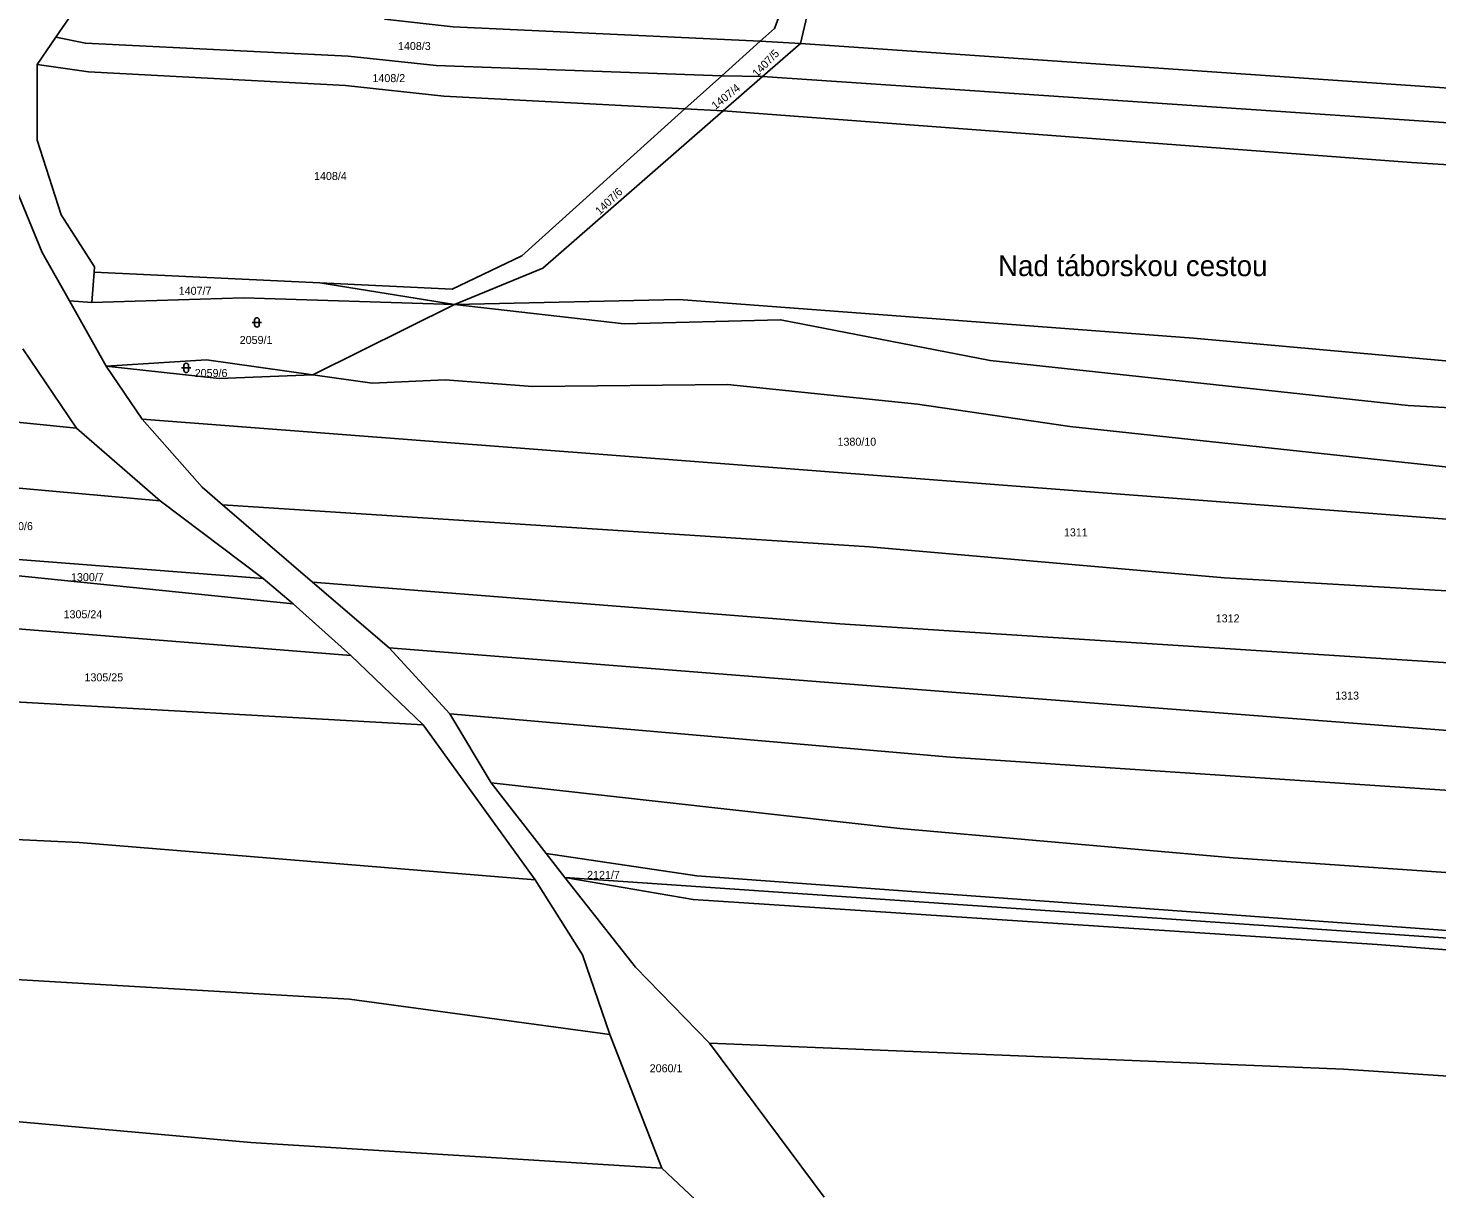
# Model space of a CAD drawing. Extents: x -755528 to -748832, y -1118122 to -1111095.
# Drawn here: x -750359.5 to -750060.3, y -1114035.1 to -1113788.5 of the extents above; entities that cross this region are included whole.
import ezdxf

# ---------------------------------------------------------------- set-up
doc = ezdxf.new("R2010")
doc.units = 0
for name, color, linetype in [('DZ_DO_PUPFL', 7, 'Continuous'), ('DZ_NAD_ZPF', 7, 'Continuous'), ('legenda barvy', 7, 'Continuous'), ('TZ_UMVŽST', 7, 'Continuous')]:
    doc.layers.add(name, color=color, linetype=linetype)

msp = doc.modelspace()

# ---------------------------------------------------------------- linework, layer by layer
at = {"layer": 'DZ_NAD_ZPF'}
for p, q in [((-750188.66, -1113763.12), (-750195.48, -1113791.7)), ((-750353.67, -1113790.38), (-750348.13, -1113782.32)), ((-750357.63, -1113796.15), (-750353.67, -1113790.38)), ((-750204.01, -1113791.2), (-750212.21, -1113798.59)), ((-750204.01, -1113791.2), (-750195.48, -1113791.7)), ((-750195.48, -1113791.7), (-750203.55, -1113798.74)), ((-750195.48, -1113791.7), (-749978.87, -1113806.65)), ((-750212.21, -1113798.59), (-750220.02, -1113805.63)), ((-750203.55, -1113798.74), (-750212.21, -1113798.59)), ((-750203.55, -1113798.74), (-750211.91, -1113806.03)), ((-750220.02, -1113805.63), (-750211.91, -1113806.03)), ((-750346, -1113846.78), (-750345.53, -1113840.34)), ((-750297.58, -1113842.6), (-750345.53, -1113840.34)), ((-750297.58, -1113842.6), (-750268.97, -1113847.15)), ((-750350.79, -1113846.38), (-750346, -1113846.78)), ((-750350.79, -1113846.38), (-750342.97, -1113860.28)), ((-750299.06, -1113862.12), (-750268.97, -1113847.15)), ((-750360.65, -1113856.6), (-750349.25, -1113873.44)), ((-750335.35, -1113871.57), (-750342.97, -1113860.28)), ((-749968.97, -1113899.62), (-750335.35, -1113871.57)), ((-750349.25, -1113873.44), (-750331.5, -1113888.93)), ((-750394.27, -1113883.24), (-750331.5, -1113888.93)), ((-750331.5, -1113888.93), (-750309.59, -1113905.41)), ((-750299.13, -1113906.19), (-750318.24, -1113889.76)), ((-750386.99, -1113899.39), (-750309.59, -1113905.41)), ((-750309.59, -1113905.41), (-750303.26, -1113910.79)), ((-750282.86, -1113920.17), (-750299.13, -1113906.19)), ((-750399.57, -1113913.11), (-750290.98, -1113921.75)), ((-750303.26, -1113910.79), (-750290.98, -1113921.75)), ((-750290.98, -1113921.75), (-750275.6, -1113936.54)), ((-750269.98, -1113934.18), (-750282.86, -1113920.17)), ((-750413.63, -1113928.68), (-750275.6, -1113936.54)), ((-750261.21, -1113948.83), (-750269.98, -1113934.18)), ((-750275.6, -1113936.54), (-750251.84, -1113969.47)), ((-750249.5, -1113963.87), (-750261.21, -1113948.83)), ((-750245.52, -1113968.92), (-750249.5, -1113963.87)), ((-750235.94, -1114002.32), (-750224.9, -1114030.76)), ((-750190.44, -1114036.88), (-750214.77, -1114004.16)), ((-750224.9, -1114030.76), (-750195.87, -1114058.02))]:
    msp.add_line(p, q, dxfattribs=at)
for points in [[(-750394.18, -1113687.07), (-750374.25, -1113712.84), (-750364.39, -1113734.2), (-750362.92, -1113755.97), (-750369.18, -1113776.02), (-750371.71, -1113792.51), (-750367.7, -1113809.24), (-750356.56, -1113836.11), (-750350.79, -1113846.38)], [(-750204.01, -1113791.2), (-750201.01, -1113788.5), (-750194.85, -1113772.26), (-750193.16, -1113762.73)], [(-750283.82, -1113786.52), (-750269.28, -1113788.16), (-750204.01, -1113791.2)], [(-750212.21, -1113798.59), (-750272.87, -1113796.42), (-750291.58, -1113794.37), (-750347.39, -1113791.64), (-750353.67, -1113790.38)], [(-750345.53, -1113840.34), (-750345.42, -1113839.14), (-750352.55, -1113828.09), (-750357.63, -1113812.27), (-750357.63, -1113796.15)], [(-750357.63, -1113796.15), (-750346.7, -1113797.74), (-750292.16, -1113800.62), (-750271.21, -1113802.92), (-750220.02, -1113805.63)], [(-749279.44, -1113867.03), (-749317.69, -1113860.67), (-749348.8, -1113859.59), (-749621.65, -1113838.06), (-750203.55, -1113798.74)], [(-750220.02, -1113805.63), (-750254.67, -1113836.87), (-750269.46, -1113843.92), (-750297.58, -1113842.6)], [(-750211.91, -1113806.03), (-750250.24, -1113839.45), (-750268.97, -1113847.15)], [(-750211.91, -1113806.03), (-750065.65, -1113817), (-749890.26, -1113827.96), (-749775.31, -1113834.29), (-749644.7, -1113843.57), (-749553.48, -1113852.08), (-749320.2, -1113868.64), (-749283.2, -1113873.98)], [(-750268.97, -1113847.15), (-750313.77, -1113845.79), (-750346, -1113846.78)], [(-750268.97, -1113847.15), (-750221.3, -1113846.1), (-750111.97, -1113854.3), (-749958.49, -1113868.15), (-749827, -1113875.2), (-749391.02, -1113905.91), (-749330.99, -1113912.64), (-749298.35, -1113917.84)], [(-750003.16, -1113879.78), (-750038.06, -1113870.22), (-750066.37, -1113868.66), (-750155.2, -1113859.1), (-750199.72, -1113850.41), (-750232.91, -1113851.29), (-750268.97, -1113847.15)], [(-750342.97, -1113860.28), (-750321.66, -1113858.91), (-750299.06, -1113862.12)], [(-750299.06, -1113862.12), (-750318.98, -1113862.89), (-750342.97, -1113860.28)], [(-750299.06, -1113862.12), (-750286.48, -1113863.89), (-750270.96, -1113863.21), (-750252.43, -1113864.61), (-750210.96, -1113864.17), (-750170.62, -1113868.36), (-750138.23, -1113873.14), (-750038.07, -1113883.87), (-749968.97, -1113899.62)], [(-750391.84, -1113869.57), (-750380.96, -1113870.27), (-750349.25, -1113873.44)], [(-750318.24, -1113889.76), (-750322.61, -1113885.99), (-750335.35, -1113871.57)], [(-750318.24, -1113889.76), (-750180.82, -1113898.7), (-750105.43, -1113905.24), (-750014.61, -1113910.61), (-749954.02, -1113915.99), (-749886.91, -1113919.81)], [(-750386.99, -1113899.39), (-750387.26, -1113902.24), (-750303.26, -1113910.79)], [(-750299.13, -1113906.19), (-750187.1, -1113915.02), (-750044.49, -1113924.18), (-749969.7, -1113929.94), (-749932.26, -1113930.52), (-749852.43, -1113936.67)], [(-750282.86, -1113920.17), (-750170.61, -1113928.99), (-750046.09, -1113938.63), (-749826.88, -1113951.64)], [(-750269.98, -1113934.18), (-750163.63, -1113943.36), (-749933.46, -1113958.75), (-749797.91, -1113967.83)], [(-750261.21, -1113948.83), (-750174.38, -1113958.52), (-750103.53, -1113964.75), (-749907.45, -1113978.3), (-749763.69, -1113985.76)], [(-750516.14, -1113952.73), (-750476.6, -1113954.73), (-750420.88, -1113958.1), (-750348.73, -1113961.53), (-750251.84, -1113969.47)], [(-750249.5, -1113963.87), (-750217.52, -1113968.63), (-749836.52, -1113996.38)], [(-750251.84, -1113969.47), (-750241.81, -1113985.39), (-750235.94, -1114002.32)], [(-750214.77, -1114004.16), (-750230.49, -1113987.98), (-750245.52, -1113968.92)], [(-750245.52, -1113968.92), (-749915.61, -1113991.63), (-749836.52, -1113996.38)], [(-749716.19, -1114009.08), (-749824.6, -1114002.25), (-750073, -1113983.21), (-750218.28, -1113973.62), (-750245.52, -1113968.92)], [(-750575.88, -1113977.58), (-750568.19, -1113978.59), (-750507.93, -1113980.91), (-750474.94, -1113982.65), (-750399.94, -1113989.32), (-750379.08, -1113989.65), (-750291.29, -1113994.84), (-750235.94, -1114002.32)], [(-750610.4, -1114003.29), (-750570.76, -1114008.72), (-750472.46, -1114010.98), (-750312.27, -1114025.25), (-750224.9, -1114030.76)], [(-749680.21, -1114035.66), (-749823.78, -1114026.83), (-750080.13, -1114009.7), (-750214.77, -1114004.16)]]:
    msp.add_lwpolyline(points, dxfattribs=at)
at = {"layer": 'TZ_UMVŽST'}
for p, q in [((-750311.441, -1113850.481), (-750311.441, -1113851.482)), ((-750310.439, -1113851.482), (-750310.439, -1113850.481)), ((-750311.941, -1113850.981), (-750309.939, -1113850.981)), ((-750326.971, -1113860.651), (-750324.969, -1113860.651)), ((-750326.471, -1113860.151), (-750326.471, -1113861.152)), ((-750325.469, -1113861.152), (-750325.469, -1113860.151))]:
    msp.add_line(p, q, dxfattribs=at)
for centre, start, end in [((-750310.94, -1113850.4809), 0, 180), ((-750310.94, -1113851.4809), 180, 359.987886), ((-750325.97, -1113860.1509), 0, 180), ((-750325.97, -1113861.1509), 180, 359.987886)]:
    msp.add_arc(centre, 0.5, start, end, dxfattribs=at)

# ---------------------------------------------------------------- texts
at = {"layer": 'DZ_DO_PUPFL'}
for s, p in [('1408/3', (-750280.977, -1113793.1)), ('1408/2', (-750286.397, -1113799.92)), ('1408/4', (-750298.807, -1113820.72)), ('1407/7', (-750327.557, -1113845.12)), ('2059/1', (-750314.597, -1113855.56)), ('2059/6', (-750324.157, -1113862.59)), ('1380/10', (-750187.606, -1113877.19)), ('1300/6', (-750365.487, -1113895.13)), ('1311', (-750139.514, -1113896.46)), ('1300/7', (-750350.437, -1113905.98)), ('1305/24', (-750352.016, -1113913.86)), ('1312', (-750107.264, -1113914.74)), ('1305/25', (-750347.576, -1113927.27)), ('1313', (-750081.884, -1113931.14)), ('2121/7', (-750240.807, -1113969.25)), ('2060/1', (-750227.507, -1114010.35))]:
    msp.add_text(s, height=1.7, dxfattribs=at).set_placement(p)
for s, rotation, p in [('1407/5', 46, (-750204.67, -1113798.98)), ('1407/4', 39, (-750213.522, -1113805.844)), ('1407/6', 43.999997, (-750238.099, -1113828.243))]:
    msp.add_text(s, height=1.7, rotation=rotation, dxfattribs=at).set_placement(p)
at = {"layer": 'legenda barvy'}
msp.add_text('Nad táborskou cestou', height=4.399998, dxfattribs=at).set_placement((-750153.512, -1113841.15))

doc.saveas('drawing.dxf')
